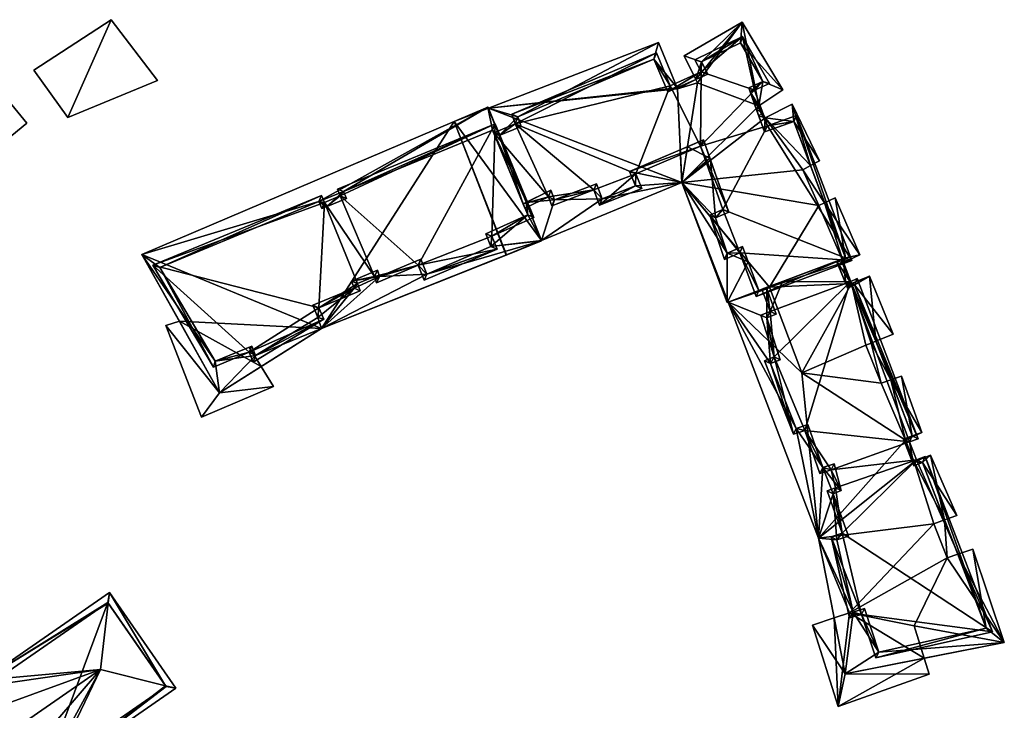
# Model space of a CAD drawing. Header units: inches. Extents: x 2523744 to 2528136, y 1148995 to 1152010.
# Tile 231 of 350: x 2527370 to 2527474, y 1151211 to 1151284. Entities that reach past the tile are written whole.
import ezdxf

# ---------------------------------------------------------------- set-up
doc = ezdxf.new("R2010")
doc.units = ezdxf.units.IN
doc.header["$MEASUREMENT"] = 0
doc.layers.add('Gebaeude Einzelhaus', color=10, linetype='Continuous')

msp = doc.modelspace()

# ---------------------------------------------------------------- meshes
at = {"layer": 'Gebaeude Einzelhaus'}
mesh = msp.add_polyface(dxfattribs=at)
corners = [(2527379.708, 1151284.036, 383.29), (2527375.099, 1151273.644, 383.199), (2527384.615, 1151277.566, 383.171), (2527371.484, 1151278.659, 383.29), (2527379.708, 1151284.036, 377.299), (2527384.615, 1151277.566, 377.299), (2527371.484, 1151278.659, 377.299), (2527375.099, 1151273.644, 377.299)]
mesh.append_faces([[corners[k] for k in face] for face in [(3, 1, 0), (0, 1, 2)]], dxfattribs={"color": 13})
mesh.append_faces([[corners[k] for k in face] for face in [(4, 7, 6), (5, 7, 4), (2, 7, 5), (1, 7, 2), (6, 7, 1), (3, 6, 1), (4, 6, 0), (0, 6, 3), (5, 4, 2), (2, 4, 0)]], dxfattribs={"color": 41})
mesh = msp.add_polyface(dxfattribs=at)
corners = [(2527440.255, 1151266.739, 373.789), (2527449.12, 1151273.62, 373.789), (2527453.09, 1151268.098, 373.789), (2527448.448, 1151274.876, 373.789), (2527446.678, 1151283.773, 373.789), (2527450.965, 1151276.576, 373.789), (2527441.747, 1151277.689, 373.789), (2527440.508, 1151280.185, 373.789), (2527441.925, 1151277.331, 373.789), (2527439.798, 1151276.694, 373.789), (2527419.73, 1151274.632, 373.789), (2527439.754, 1151276.802, 373.789), (2527437.778, 1151281.601, 373.789), (2527437.778, 1151281.601, 388.046), (2527419.73, 1151274.632, 388.046), (2527439.754, 1151276.802, 388.046), (2527440.508, 1151280.185, 388.001), (2527441.747, 1151277.689, 388.001), (2527446.678, 1151283.773, 388.001), (2527450.965, 1151276.576, 388.001), (2527448.823, 1151274.175, 388.001), (2527448.448, 1151274.876, 388.001), (2527437.296, 1151279.843, 388.046), (2527438.759, 1151276.36, 388.046), (2527422.858, 1151273.709, 388.046), (2527440.255, 1151266.739, 388.046), (2527440.855, 1151270.543, 388.03), (2527440.095, 1151270.218, 388.046), (2527447.513, 1151276.376, 388.001), (2527448.855, 1151277.486, 388.001), (2527447.356, 1151276.811, 388.001), (2527442.34, 1151279.551, 388.001), (2527443.021, 1151278.255, 388.001), (2527446.484, 1151281.593, 388.001), (2527448.198, 1151274.461, 388.001), (2527448.424, 1151273.829, 388.003), (2527443.228, 1151269.319, 388.03), (2527442.544, 1151271.265, 388.024), (2527449.12, 1151273.62, 388.001)]
mesh.append_faces([[corners[k] for k in face] for face in [(15, 22, 23), (15, 13, 22), (22, 13, 24), (24, 13, 14), (25, 26, 27), (28, 29, 30), (31, 17, 32), (31, 16, 17), (33, 18, 31), (31, 18, 16), (29, 19, 33), (33, 19, 18), (28, 21, 29), (28, 34, 21), (21, 34, 20), (20, 34, 35), (25, 36, 26), (26, 36, 37), (38, 20, 35)]], dxfattribs={"color": 13})
mesh.append_faces([[corners[k] for k in face] for face in [(0, 1, 2), (0, 3, 1), (3, 4, 5), (4, 6, 7), (0, 8, 3), (3, 8, 4), (4, 8, 6), (0, 9, 8), (0, 10, 9), (9, 10, 11), (11, 10, 12), (12, 10, 13), (13, 10, 14), (11, 12, 15), (15, 12, 13), (7, 6, 16), (16, 6, 17), (16, 18, 7), (7, 18, 4), (18, 19, 4), (20, 3, 21), (20, 1, 3)]], dxfattribs={"color": 41})
mesh = msp.add_polyface(dxfattribs=at)
corners = [(2527449.575, 1151255.613, 373.789), (2527457.411, 1151258.243, 373.789), (2527458.261, 1151255.999, 373.789), (2527455.414, 1151264.591, 373.789), (2527459.149, 1151259.073, 373.789), (2527456.528, 1151265.121, 373.789), (2527454.79, 1151264.293, 373.789), (2527440.255, 1151266.739, 373.789), (2527453.09, 1151268.098, 373.789), (2527453.912, 1151268.535, 373.789), (2527451.958, 1151275.054, 373.789), (2527454.863, 1151269.041, 373.789), (2527449.12, 1151273.62, 373.789), (2527446.678, 1151283.773, 373.789), (2527450.965, 1151276.576, 388.001), (2527450.965, 1151276.576, 373.789), (2527448.448, 1151274.876, 388.001), (2527448.448, 1151274.876, 373.789), (2527448.823, 1151274.175, 388.001), (2527449.12, 1151273.62, 388.001), (2527451.958, 1151275.054, 388.001), (2527454.863, 1151269.041, 388.001), (2527453.912, 1151268.535, 388.001), (2527455.414, 1151264.591, 388.001), (2527456.528, 1151265.121, 388.001), (2527459.149, 1151259.073, 388.001), (2527457.411, 1151258.243, 388.001), (2527458.261, 1151255.999, 388.001), (2527448.855, 1151277.486, 388.001), (2527452.133, 1151273.206, 388.001), (2527449.971, 1151272.437, 388.001), (2527457.641, 1151258.745, 388.001), (2527457.256, 1151258.6, 388.001), (2527449.041, 1151272.106, 388.005), (2527448.424, 1151273.829, 388.003), (2527457.672, 1151255.973, 388.004), (2527456.666, 1151258.377, 388.004)]
mesh.append_faces([[corners[k] for k in face] for face in [(28, 16, 14), (20, 29, 21), (21, 29, 22), (20, 19, 29), (29, 19, 30), (26, 31, 32), (31, 24, 23), (26, 25, 31), (31, 25, 24), (19, 33, 30), (19, 34, 33), (27, 26, 35), (35, 26, 36), (36, 26, 32)]], dxfattribs={"color": 13})
mesh.append_faces([[corners[k] for k in face] for face in [(0, 1, 2), (1, 3, 4), (4, 3, 5), (0, 6, 1), (1, 6, 3), (7, 8, 6), (9, 10, 11), (8, 12, 9), (9, 12, 10), (13, 14, 15), (14, 16, 15), (15, 16, 17), (18, 19, 12), (19, 20, 12), (12, 20, 10), (20, 21, 10), (10, 21, 11), (11, 21, 9), (9, 21, 22), (23, 24, 3), (3, 24, 5), (24, 25, 5), (5, 25, 4), (25, 26, 4), (4, 26, 1), (26, 27, 1), (1, 27, 2)]], dxfattribs={"color": 41})
mesh = msp.add_polyface(dxfattribs=at)
corners = [(2527446.429, 1151259.27, 390.711), (2527444.615, 1151263.864, 390.711), (2527443.223, 1151263.279, 390.711), (2527458.288, 1151258.454, 390.711), (2527449.344, 1151272.745, 390.711), (2527442.249, 1151270.595, 390.711), (2527444.774, 1151258.56, 390.711), (2527448.148, 1151254.629, 390.711), (2527452.426, 1151273.841, 390.711), (2527447.983, 1151276.545, 390.711), (2527446.683, 1151282.248, 390.711), (2527449.565, 1151277.256, 390.711), (2527442.33, 1151278.495, 390.711), (2527441.659, 1151279.773, 390.711), (2527439.023, 1151277.024, 390.711), (2527422.578, 1151272.983, 390.711), (2527437.563, 1151280.499, 390.711), (2527435.369, 1151267.654, 390.711), (2527422.234, 1151273.988, 390.711), (2527426.094, 1151265.228, 390.711), (2527420.299, 1151272.023, 390.711), (2527430.91, 1151265.956, 390.711), (2527423.606, 1151264.007, 390.711), (2527426.453, 1151264.259, 390.711), (2527431.531, 1151264.349, 390.711), (2527436.014, 1151266.098, 390.711), (2527437.296, 1151279.843, 390.711), (2527422.858, 1151273.709, 390.711), (2527438.759, 1151276.36, 390.711), (2527442.34, 1151279.551, 390.711), (2527443.021, 1151278.255, 390.711), (2527448.855, 1151277.486, 390.711), (2527446.484, 1151281.593, 390.711), (2527447.513, 1151276.376, 390.711), (2527447.356, 1151276.811, 390.711), (2527452.133, 1151273.206, 390.711), (2527449.041, 1151272.106, 390.711), (2527457.641, 1151258.745, 390.711), (2527448.441, 1151255.274, 390.711), (2527445.079, 1151259.235, 390.711), (2527446.715, 1151259.936, 390.711), (2527443.841, 1151262.996, 390.711), (2527445.243, 1151263.585, 390.711), (2527434.718, 1151267.919, 390.711), (2527442.544, 1151271.265, 390.711), (2527435.356, 1151266.378, 390.711), (2527431.816, 1151264.998, 390.711), (2527426.746, 1151264.906, 390.711), (2527431.198, 1151266.6, 390.711), (2527423.429, 1151264.478, 390.711), (2527426.37, 1151265.92, 390.711), (2527420.86, 1151271.716, 390.711), (2527423.201, 1151272.703, 390.711), (2527447.356, 1151276.811, 388.001), (2527447.513, 1151276.376, 388.001), (2527448.855, 1151277.486, 388.001), (2527446.484, 1151281.593, 388.001), (2527442.34, 1151279.551, 388.001), (2527443.021, 1151278.255, 388.001), (2527441.747, 1151277.689, 388.001), (2527439.754, 1151276.802, 373.789), (2527441.747, 1151277.689, 373.789), (2527439.754, 1151276.802, 388.046), (2527438.759, 1151276.36, 388.046), (2527437.296, 1151279.843, 388.046), (2527422.858, 1151273.709, 388.046), (2527423.201, 1151272.703, 388.046), (2527420.893, 1151271.73, 389.273), (2527420.893, 1151271.73, 388.046), (2527420.86, 1151271.716, 389.273), (2527423.429, 1151264.478, 389.273), (2527423.741, 1151264.631, 389.273), (2527426.37, 1151265.92, 388.046), (2527423.741, 1151264.631, 388.046), (2527426.746, 1151264.906, 388.046), (2527431.198, 1151266.6, 388.046), (2527431.816, 1151264.998, 388.046), (2527435.356, 1151266.378, 388.046), (2527434.718, 1151267.919, 388.046), (2527440.095, 1151270.218, 388.046), (2527440.855, 1151270.543, 388.03), (2527442.544, 1151271.265, 388.024), (2527443.228, 1151269.319, 388.03), (2527443.303, 1151269.105, 388.031), (2527445.243, 1151263.585, 388.038), (2527443.841, 1151262.996, 388.044), (2527444.133, 1151262.11, 388.046), (2527445.079, 1151259.235, 388.046), (2527446.155, 1151259.696, 388.046), (2527446.715, 1151259.936, 388.043), (2527447.318, 1151258.307, 388.046), (2527448.441, 1151255.274, 388.046), (2527449.518, 1151255.681, 388.046), (2527450.956, 1151256.223, 389.723), (2527449.624, 1151255.72, 388.046), (2527450.956, 1151256.223, 388.038), (2527456.666, 1151258.377, 389.723), (2527457.256, 1151258.6, 388.001), (2527456.666, 1151258.377, 388.004), (2527457.641, 1151258.745, 388.001), (2527455.414, 1151264.591, 388.001), (2527453.912, 1151268.535, 373.789), (2527455.414, 1151264.591, 373.789), (2527453.912, 1151268.535, 388.001), (2527452.133, 1151273.206, 388.001), (2527449.971, 1151272.437, 388.001), (2527449.041, 1151272.106, 388.005), (2527448.424, 1151273.829, 388.003), (2527448.198, 1151274.461, 388.001), (2527454.79, 1151264.293, 373.789), (2527453.09, 1151268.098, 373.789), (2527441.925, 1151277.331, 373.789), (2527439.798, 1151276.694, 373.789)]
mesh.append_faces([[corners[k] for k in face] for face in [(51, 15, 52), (52, 15, 27), (20, 51, 49), (51, 20, 15), (49, 22, 20), (47, 19, 50), (50, 19, 49), (49, 19, 22), (47, 23, 19), (46, 21, 48), (48, 21, 47), (47, 21, 23), (45, 24, 46), (46, 24, 21), (45, 25, 24), (43, 17, 45), (45, 17, 25), (42, 5, 44), (44, 5, 43), (43, 5, 17), (41, 1, 42), (42, 1, 5), (39, 2, 41), (41, 2, 1), (39, 6, 2), (38, 0, 40), (40, 0, 39), (39, 0, 6), (37, 7, 38), (38, 7, 0), (37, 3, 7), (35, 8, 37), (37, 8, 3), (33, 4, 36), (36, 4, 35), (35, 4, 8), (31, 9, 34), (34, 9, 33), (33, 9, 4), (31, 11, 9), (29, 10, 32), (32, 10, 31), (31, 10, 11), (29, 13, 10), (28, 12, 30), (30, 12, 29), (29, 12, 13), (26, 14, 28), (28, 14, 12), (26, 16, 14), (27, 18, 26), (18, 27, 15), (26, 18, 16), (17, 24, 25), (17, 21, 24), (21, 19, 23), (19, 20, 22), (17, 15, 21), (21, 15, 19), (19, 15, 20), (15, 16, 18), (5, 14, 17), (17, 14, 15), (15, 14, 16), (5, 12, 14), (12, 10, 13), (5, 9, 12), (12, 9, 10), (10, 9, 11), (5, 4, 9), (4, 3, 8), (3, 0, 7), (0, 2, 6), (5, 1, 4), (4, 1, 3), (3, 1, 0), (0, 1, 2)]], dxfattribs={"color": 13})
mesh.append_faces([[corners[k] for k in face] for face in [(61, 112, 60), (61, 111, 112), (102, 110, 101), (102, 109, 110), (33, 108, 54), (33, 36, 108), (108, 36, 107), (107, 36, 106), (36, 105, 106), (36, 35, 105), (105, 35, 104), (35, 103, 104), (35, 100, 103), (103, 100, 101), (101, 100, 102), (35, 37, 100), (100, 37, 99), (37, 96, 99), (99, 96, 97), (97, 96, 98), (37, 93, 96), (93, 94, 95), (93, 92, 94), (37, 38, 93), (93, 38, 92), (92, 38, 91), (38, 90, 91), (38, 40, 90), (90, 40, 89), (40, 88, 89), (40, 39, 88), (88, 39, 87), (39, 86, 87), (39, 41, 86), (86, 41, 85), (84, 85, 42), (42, 85, 41), (42, 83, 84), (42, 44, 83), (83, 44, 82), (82, 44, 81), (44, 80, 81), (44, 79, 80), (44, 43, 79), (79, 43, 78), (77, 78, 45), (45, 78, 43), (76, 77, 46), (46, 77, 45), (75, 76, 48), (48, 76, 46), (48, 47, 75), (75, 47, 74), (72, 74, 50), (50, 74, 47), (71, 49, 70), (71, 50, 49), (73, 72, 71), (71, 72, 50), (69, 70, 51), (51, 70, 49), (51, 67, 69), (67, 66, 68), (51, 52, 67), (67, 52, 66), (65, 66, 27), (27, 66, 52), (27, 26, 65), (65, 26, 64), (26, 28, 64), (64, 28, 63), (28, 62, 63), (28, 59, 62), (62, 59, 60), (60, 59, 61), (28, 30, 59), (59, 30, 58), (30, 29, 58), (58, 29, 57), (29, 32, 57), (57, 32, 56), (32, 31, 56), (56, 31, 55), (53, 55, 34), (34, 55, 31), (54, 53, 33), (33, 53, 34)]], dxfattribs={"color": 41})
mesh = msp.add_polyface(dxfattribs=at)
corners = [(2527366.436, 1151278.299, 382.979), (2527359.011, 1151272.241, 382.979), (2527363.314, 1151266.968, 383.097), (2527370.739, 1151273.025, 383.097), (2527370.739, 1151273.025, 377.939), (2527366.436, 1151278.299, 377.939), (2527359.011, 1151272.241, 377.939), (2527363.314, 1151266.968, 377.939)]
mesh.append_faces([[corners[k] for k in face] for face in [(0, 2, 3), (0, 1, 2)]], dxfattribs={"color": 13})
mesh.append_faces([[corners[k] for k in face] for face in [(6, 5, 7), (7, 5, 4), (3, 2, 4), (4, 2, 7), (2, 1, 7), (7, 1, 6), (1, 0, 6), (6, 0, 5), (0, 4, 5), (0, 3, 4)]], dxfattribs={"color": 41})
mesh = msp.add_polyface(dxfattribs=at)
corners = [(2527389.275, 1151241.795, 373.789), (2527391.211, 1151244.386, 373.789), (2527396.936, 1151245.079, 373.789), (2527395.62, 1151247.18, 373.789), (2527385.508, 1151251.534, 373.789), (2527386.937, 1151252.003, 373.789), (2527386.937, 1151252.002, 386.171), (2527385.508, 1151251.534, 386.171), (2527394.326, 1151249.246, 376.095), (2527396.936, 1151245.079, 386.171), (2527395.62, 1151247.18, 386.171), (2527389.275, 1151241.795, 386.171), (2527402.036, 1151251.245, 373.789), (2527382.955, 1151259.101, 373.789), (2527416.103, 1151273.231, 373.789), (2527391.211, 1151244.386, 389.273), (2527391.211, 1151244.386, 386.171), (2527402.036, 1151251.245, 389.273), (2527382.955, 1151259.101, 389.273), (2527401.645, 1151252.414, 389.273), (2527405.471, 1151255.516, 389.273), (2527401.084, 1151253.699, 389.273), (2527404.368, 1151265.768, 389.273), (2527401.743, 1151264.718, 389.273), (2527402.508, 1151264.149, 389.273), (2527402.055, 1151263.963, 389.273), (2527394.611, 1151249.365, 389.273), (2527390.75, 1151247.756, 389.273), (2527395.005, 1151248.379, 389.273), (2527384.854, 1151257.726, 389.273), (2527419.68, 1151274.756, 389.273)]
mesh.append_faces([[corners[k] for k in face] for face in [(7, 16, 6), (16, 9, 10), (7, 11, 16), (16, 11, 9), (19, 20, 21), (22, 23, 24), (24, 23, 25), (26, 27, 28), (28, 17, 19), (15, 28, 27), (28, 15, 17), (23, 18, 29), (29, 18, 27), (27, 18, 15), (23, 30, 18)]], dxfattribs={"color": 13})
mesh.append_faces([[corners[k] for k in face] for face in [(0, 1, 2), (2, 1, 3), (0, 4, 1), (1, 4, 5), (4, 6, 5), (4, 7, 6), (2, 8, 9), (9, 8, 10), (2, 3, 8), (9, 11, 2), (2, 11, 0), (11, 7, 0), (0, 7, 4), (12, 13, 14), (3, 5, 12), (12, 5, 13), (3, 1, 5), (12, 10, 3), (10, 15, 16), (12, 17, 10), (10, 17, 15), (15, 6, 16), (6, 13, 5), (15, 18, 6), (6, 18, 13), (14, 13, 18)]], dxfattribs={"color": 41})
mesh = msp.add_polyface(dxfattribs=at)
corners = [(2527419.73, 1151274.632, 373.789), (2527416.103, 1151273.231, 373.789), (2527419.68, 1151274.756, 373.789), (2527421.639, 1151259.038, 373.789), (2527425.365, 1151260.58, 373.789), (2527425.386, 1151260.528, 373.789), (2527402.036, 1151251.245, 373.789), (2527421.614, 1151259.028, 373.789), (2527419.73, 1151274.632, 388.046), (2527420.893, 1151271.73, 389.273), (2527420.893, 1151271.73, 388.046), (2527419.68, 1151274.756, 389.273), (2527425.386, 1151260.528, 389.273), (2527421.639, 1151259.038, 376.274), (2527421.614, 1151259.028, 388.046), (2527402.036, 1151251.245, 389.273), (2527382.955, 1151259.101, 389.273), (2527405.471, 1151255.516, 389.273), (2527408.159, 1151256.744, 389.273), (2527405.189, 1151256.275, 389.273), (2527407.948, 1151257.425, 389.273), (2527413.19, 1151257.016, 389.273), (2527412.553, 1151258.611, 389.273), (2527420.005, 1151259.938, 389.273), (2527423.901, 1151263.293, 389.273), (2527419.478, 1151261.299, 389.273), (2527404.368, 1151265.768, 389.273), (2527402.508, 1151264.149, 389.273), (2527404.668, 1151265.043, 389.273), (2527425.365, 1151260.58, 389.273), (2527401.645, 1151252.414, 389.273), (2527420.179, 1151272.314, 389.273), (2527401.743, 1151264.718, 389.273), (2527420.86, 1151271.716, 389.273), (2527423.429, 1151264.478, 389.273), (2527423.741, 1151264.631, 389.273), (2527422.858, 1151273.709, 388.046), (2527423.201, 1151272.703, 388.046)]
mesh.append_faces([[corners[k] for k in face] for face in [(17, 18, 19), (19, 18, 20), (18, 21, 22), (23, 24, 25), (26, 27, 28), (23, 29, 24), (21, 12, 23), (23, 12, 29), (30, 15, 17), (17, 15, 18), (18, 15, 21), (21, 15, 12), (31, 11, 26), (26, 11, 32), (31, 9, 11), (31, 33, 9), (24, 34, 31), (34, 24, 35), (31, 34, 33), (36, 10, 37), (36, 8, 10)]], dxfattribs={"color": 13})
mesh.append_faces([[corners[k] for k in face] for face in [(0, 1, 2), (3, 4, 5), (6, 1, 7), (2, 8, 0), (8, 9, 10), (2, 11, 8), (8, 11, 9), (12, 13, 5), (5, 13, 3), (12, 14, 13), (14, 6, 7), (12, 15, 14), (14, 15, 6), (1, 11, 2), (1, 16, 11), (7, 1, 3), (3, 1, 4), (4, 1, 0), (7, 13, 14), (7, 3, 13)]], dxfattribs={"color": 41})
mesh = msp.add_polyface(dxfattribs=at)
corners = [(2527445.191, 1151254.038, 373.789), (2527454.781, 1151228.958, 373.789), (2527445.191, 1151254.038, 387.115), (2527425.386, 1151260.528, 373.789), (2527425.365, 1151260.58, 388.046), (2527425.386, 1151260.528, 389.273), (2527425.365, 1151260.58, 389.273), (2527425.365, 1151260.58, 373.789), (2527423.741, 1151264.631, 388.046), (2527423.741, 1151264.631, 389.273), (2527440.255, 1151266.739, 373.789), (2527445.071, 1151253.995, 373.789), (2527449.575, 1151255.613, 373.789), (2527454.79, 1151264.293, 373.789), (2527419.73, 1151274.632, 373.789), (2527449.575, 1151255.613, 388.046), (2527449.575, 1151255.613, 387.111), (2527445.071, 1151253.995, 388.046), (2527440.255, 1151266.739, 388.046), (2527449.283, 1151255.435, 387.111), (2527449.273, 1151252.353, 387.112), (2527449.688, 1151247.51, 387.113), (2527423.901, 1151263.293, 389.273), (2527431.816, 1151264.998, 388.046), (2527435.356, 1151266.378, 388.046), (2527434.718, 1151267.919, 388.046), (2527440.095, 1151270.218, 388.046), (2527431.198, 1151266.6, 388.046), (2527426.746, 1151264.906, 388.046), (2527426.37, 1151265.92, 388.046), (2527443.303, 1151269.105, 388.031), (2527443.841, 1151262.996, 388.044), (2527445.243, 1151263.585, 388.038), (2527444.133, 1151262.11, 388.046), (2527443.228, 1151269.319, 388.03), (2527447.318, 1151258.307, 388.046), (2527446.715, 1151259.936, 388.043), (2527446.155, 1151259.696, 388.046), (2527445.079, 1151259.235, 388.046), (2527448.441, 1151255.274, 388.046)]
mesh.append_faces([[corners[k] for k in face] for face in [(2, 19, 16), (2, 20, 19), (2, 21, 20), (22, 6, 9), (23, 18, 24), (24, 18, 25), (25, 18, 26), (23, 4, 18), (27, 28, 23), (23, 28, 4), (4, 28, 8), (8, 28, 29), (30, 31, 32), (30, 18, 31), (31, 18, 33), (30, 34, 18), (35, 36, 37), (17, 38, 18), (18, 38, 33), (17, 35, 38), (38, 35, 37), (15, 39, 17), (17, 39, 35)]], dxfattribs={"color": 13})
mesh.append_faces([[corners[k] for k in face] for face in [(0, 1, 2), (3, 4, 5), (5, 4, 6), (3, 7, 4), (4, 8, 6), (6, 8, 9), (10, 0, 11), (10, 12, 0), (10, 13, 12), (7, 14, 10), (15, 2, 16), (2, 11, 0), (15, 17, 2), (2, 17, 11), (17, 18, 11), (11, 18, 10), (10, 18, 7), (7, 18, 4)]], dxfattribs={"color": 41})
mesh = msp.add_polyface(dxfattribs=at)
corners = [(2527394.335, 1151248.709, 391.46), (2527384.13, 1151257.968, 391.46), (2527390.541, 1151247.128, 391.46), (2527401.746, 1151253.431, 391.46), (2527402.278, 1151252.214, 391.46), (2527394.76, 1151247.644, 391.46), (2527405.825, 1151255.999, 391.46), (2527406.108, 1151255.239, 391.46), (2527402.325, 1151264.615, 391.49), (2527412.278, 1151257.951, 391.46), (2527407.633, 1151256.753, 391.46), (2527407.845, 1151256.068, 391.46), (2527404.014, 1151265.314, 391.49), (2527420.45, 1151272.968, 391.475), (2527420.115, 1151261.038, 391.46), (2527424.548, 1151263.035, 391.46), (2527420.646, 1151259.668, 391.46), (2527412.915, 1151256.354, 391.46), (2527403.714, 1151266.039, 391.49), (2527402.011, 1151265.37, 391.49), (2527405.189, 1151256.275, 391.462), (2527407.948, 1151257.425, 391.462), (2527405.471, 1151255.516, 391.46), (2527408.159, 1151256.744, 391.46), (2527413.19, 1151257.016, 391.46), (2527420.005, 1151259.938, 391.46), (2527419.478, 1151261.299, 391.461), (2527412.553, 1151258.611, 391.461), (2527423.901, 1151263.293, 391.461), (2527420.179, 1151272.314, 391.474), (2527404.368, 1151265.768, 391.49), (2527402.508, 1151264.149, 391.488), (2527404.668, 1151265.043, 391.488), (2527402.055, 1151263.963, 391.488), (2527401.743, 1151264.718, 391.489), (2527384.854, 1151257.726, 391.46), (2527390.75, 1151247.756, 391.46), (2527394.611, 1151249.365, 391.46), (2527395.005, 1151248.379, 391.46), (2527401.645, 1151252.414, 391.46), (2527401.084, 1151253.699, 391.46), (2527404.368, 1151265.768, 389.273), (2527420.179, 1151272.314, 389.273), (2527404.668, 1151265.043, 389.273), (2527402.508, 1151264.149, 389.273), (2527402.055, 1151263.963, 389.273), (2527401.743, 1151264.718, 389.273), (2527384.854, 1151257.726, 389.273), (2527390.75, 1151247.756, 389.273), (2527394.611, 1151249.365, 389.273), (2527395.005, 1151248.379, 389.273), (2527401.645, 1151252.414, 389.273), (2527401.084, 1151253.699, 389.273), (2527405.471, 1151255.516, 389.273), (2527405.189, 1151256.275, 389.273), (2527407.948, 1151257.425, 389.273), (2527408.159, 1151256.744, 389.273), (2527412.553, 1151258.611, 389.273), (2527413.19, 1151257.016, 389.273), (2527420.005, 1151259.938, 389.273), (2527419.478, 1151261.299, 389.273), (2527423.901, 1151263.293, 389.273)]
mesh.append_faces([[corners[k] for k in face] for face in [(35, 2, 1), (3, 22, 7), (7, 22, 6), (3, 40, 22), (4, 39, 3), (3, 39, 40), (0, 38, 5), (5, 38, 4), (4, 38, 39), (0, 37, 38), (35, 36, 2), (2, 36, 0), (0, 36, 37), (19, 35, 1), (34, 8, 33), (35, 19, 34), (34, 19, 8), (12, 30, 32), (8, 31, 33), (8, 12, 31), (31, 12, 32), (29, 30, 13), (13, 30, 18), (18, 30, 12), (15, 29, 13), (15, 28, 29), (15, 14, 28), (28, 14, 26), (27, 9, 23), (27, 24, 9), (16, 25, 14), (14, 25, 26), (9, 24, 17), (17, 24, 16), (16, 24, 25), (10, 21, 23), (10, 23, 11), (11, 23, 9), (20, 6, 22), (6, 20, 10), (10, 20, 21), (19, 1, 8), (12, 13, 18), (14, 9, 16), (16, 9, 17), (14, 13, 9), (14, 15, 13), (12, 9, 13), (12, 10, 9), (12, 8, 10), (10, 8, 6), (6, 8, 3), (9, 10, 11), (1, 3, 8), (6, 3, 7), (3, 0, 4), (4, 0, 5), (3, 1, 0), (0, 1, 2)]], dxfattribs={"color": 13})
mesh.append_faces([[corners[k] for k in face] for face in [(61, 42, 28), (28, 42, 29), (28, 26, 61), (61, 26, 60), (59, 60, 25), (25, 60, 26), (58, 59, 24), (24, 59, 25), (57, 24, 27), (57, 58, 24), (56, 57, 23), (23, 57, 27), (55, 23, 21), (55, 56, 23), (21, 20, 55), (55, 20, 54), (20, 22, 54), (54, 22, 53), (22, 40, 53), (53, 40, 52), (51, 52, 39), (39, 52, 40), (39, 38, 51), (51, 38, 50), (49, 50, 37), (37, 50, 38), (37, 36, 49), (49, 36, 48), (36, 35, 48), (48, 35, 47), (35, 46, 47), (35, 34, 46), (45, 46, 33), (33, 46, 34), (44, 45, 31), (31, 45, 33), (43, 44, 32), (32, 44, 31), (41, 32, 30), (41, 43, 32), (30, 29, 41), (41, 29, 42)]], dxfattribs={"color": 41})
mesh = msp.add_polyface(dxfattribs=at)
corners = [(2527450.069, 1151248.203, 389.723), (2527449.645, 1151253.029, 389.723), (2527448.653, 1151252.653, 389.723), (2527458.12, 1151256.189, 389.723), (2527450.956, 1151256.223, 389.723), (2527448.764, 1151255.396, 389.723), (2527452.123, 1151239.99, 389.723), (2527449.04, 1151247.789, 389.723), (2527453.328, 1151240.403, 389.723), (2527456.093, 1151236.214, 389.723), (2527454.921, 1151235.839, 389.723), (2527464.425, 1151239.185, 389.723), (2527465.169, 1151237.283, 389.723), (2527456.588, 1151234.313, 389.723), (2527457.295, 1151229.486, 389.723), (2527455.701, 1151233.975, 389.723), (2527459.313, 1151220.855, 389.723), (2527456.125, 1151229.11, 389.723), (2527473.246, 1151219.019, 389.723), (2527458.073, 1151220.48, 389.723), (2527460.836, 1151216.254, 389.723), (2527466.09, 1151237.621, 389.723), (2527465.346, 1151239.524, 389.723), (2527458.865, 1151256.528, 389.723), (2527456.666, 1151258.377, 389.723), (2527457.133, 1151258.554, 389.723), (2527450.288, 1151252.738, 389.723), (2527449.273, 1151252.353, 389.723), (2527449.283, 1151255.435, 389.723), (2527450.686, 1151247.911, 389.723), (2527449.688, 1151247.51, 389.723), (2527452.413, 1151240.618, 389.723), (2527453.636, 1151241.036, 389.723), (2527455.234, 1151236.464, 389.723), (2527456.444, 1151236.851, 389.723), (2527457.184, 1151234.005, 389.723), (2527456.336, 1151233.681, 389.723), (2527457.939, 1151229.168, 389.723), (2527456.714, 1151228.774, 389.723), (2527458.443, 1151221.114, 389.723), (2527459.634, 1151221.475, 389.723), (2527461.169, 1151216.84, 389.723), (2527472.571, 1151219.381, 389.723), (2527465.8, 1151236.983, 389.723), (2527464.881, 1151236.644, 389.723), (2527463.774, 1151239.479, 389.723), (2527464.699, 1151239.819, 389.723), (2527458.588, 1151255.853, 389.723), (2527457.858, 1151255.52, 389.723), (2527457.693, 1151255.923, 389.723), (2527457.672, 1151255.973, 388.004), (2527457.693, 1151255.923, 388.004), (2527456.666, 1151258.377, 388.004), (2527449.67, 1151255.617, 388.046), (2527450.956, 1151256.223, 388.038), (2527449.588, 1151255.579, 388.046), (2527449.283, 1151255.435, 387.111), (2527449.588, 1151255.579, 387.111), (2527450.288, 1151252.738, 387.111), (2527449.273, 1151252.353, 387.112), (2527450.686, 1151247.911, 387.113), (2527449.688, 1151247.51, 387.113), (2527452.413, 1151240.618, 387.113), (2527453.636, 1151241.036, 387.112), (2527455.234, 1151236.464, 387.112), (2527456.444, 1151236.851, 387.111), (2527457.184, 1151234.005, 387.112), (2527456.336, 1151233.681, 387.112), (2527457.939, 1151229.168, 387.112), (2527456.714, 1151228.774, 387.114), (2527458.443, 1151221.114, 387.109), (2527459.634, 1151221.475, 387.109), (2527461.169, 1151216.84, 387.106), (2527472.571, 1151219.381, 387.105), (2527468.142, 1151230.894, 387.105), (2527465.8, 1151236.983, 387.106), (2527469.545, 1151227.248, 387.105), (2527469.545, 1151227.248, 373.789), (2527468.142, 1151230.894, 373.789), (2527464.881, 1151236.644, 387.106), (2527463.774, 1151239.479, 387.105), (2527464.699, 1151239.819, 387.105), (2527460.861, 1151249.89, 388.001), (2527458.588, 1151255.853, 388.001), (2527462.428, 1151245.779, 387.105), (2527460.861, 1151249.89, 373.789), (2527462.428, 1151245.779, 373.789), (2527458.346, 1151255.743, 388.001), (2527458.042, 1151255.604, 388.002), (2527457.858, 1151255.52, 388.003), (2527468.426, 1151226.863, 373.789), (2527467.01, 1151230.476, 373.789), (2527460.351, 1151249.685, 373.789), (2527461.414, 1151245.426, 373.789), (2527459.794, 1151249.445, 373.789)]
mesh.append_faces([[corners[k] for k in face] for face in [(28, 5, 4), (28, 1, 5), (3, 24, 25), (3, 49, 24), (3, 48, 49), (22, 47, 23), (23, 47, 3), (3, 47, 48), (11, 46, 22), (22, 46, 47), (11, 45, 46), (12, 44, 11), (11, 44, 45), (21, 43, 12), (12, 43, 44), (20, 42, 18), (18, 42, 21), (21, 42, 43), (16, 41, 20), (20, 41, 42), (16, 40, 41), (17, 39, 19), (19, 39, 16), (16, 39, 40), (14, 38, 17), (17, 38, 39), (14, 37, 38), (13, 36, 15), (15, 36, 14), (14, 36, 37), (9, 35, 13), (13, 35, 36), (9, 34, 35), (8, 33, 10), (10, 33, 9), (9, 33, 34), (8, 32, 33), (6, 31, 8), (8, 31, 32), (0, 30, 7), (7, 30, 6), (6, 30, 31), (0, 29, 30), (1, 27, 2), (2, 27, 0), (0, 27, 29), (28, 26, 1), (1, 26, 27), (4, 3, 24), (24, 3, 25), (3, 22, 23), (3, 11, 22), (12, 18, 21), (18, 16, 20), (16, 17, 19), (12, 14, 18), (18, 14, 16), (16, 14, 17), (12, 13, 14), (14, 13, 15), (11, 9, 12), (12, 9, 13), (3, 8, 11), (11, 8, 9), (9, 8, 10), (3, 0, 8), (8, 0, 6), (6, 0, 7), (5, 1, 4), (4, 1, 3), (3, 1, 0), (0, 1, 2)]], dxfattribs={"color": 13})
mesh.append_faces([[corners[k] for k in face] for face in [(86, 92, 85), (86, 93, 92), (92, 93, 94), (77, 90, 78), (78, 90, 91), (89, 51, 48), (48, 51, 49), (48, 88, 89), (48, 87, 88), (48, 47, 87), (87, 47, 83), (85, 84, 86), (84, 46, 81), (85, 82, 84), (84, 82, 46), (46, 82, 47), (47, 82, 83), (46, 45, 81), (81, 45, 80), (45, 79, 80), (45, 44, 79), (44, 43, 79), (79, 43, 75), (76, 42, 73), (76, 43, 42), (78, 74, 77), (77, 74, 76), (76, 74, 43), (43, 74, 75), (42, 72, 73), (42, 41, 72), (71, 41, 40), (71, 72, 41), (70, 71, 39), (39, 71, 40), (39, 69, 70), (39, 38, 69), (68, 69, 37), (37, 69, 38), (37, 36, 68), (68, 36, 67), (36, 35, 67), (67, 35, 66), (35, 34, 66), (66, 34, 65), (64, 34, 33), (64, 65, 34), (63, 64, 32), (32, 64, 33), (62, 32, 31), (62, 63, 32), (61, 62, 30), (30, 62, 31), (60, 61, 29), (29, 61, 30), (29, 27, 60), (60, 27, 59), (58, 59, 26), (26, 59, 27), (56, 58, 28), (28, 58, 26), (28, 55, 56), (56, 55, 57), (28, 53, 55), (28, 4, 53), (53, 4, 54), (24, 50, 52), (24, 49, 50), (50, 49, 51)]], dxfattribs={"color": 41})
mesh = msp.add_polyface(dxfattribs=at)
corners = [(2527465.736, 1151240.168, 373.789), (2527462.428, 1151245.779, 373.789), (2527463.576, 1151246.178, 373.789), (2527463.999, 1151239.376, 373.789), (2527461.414, 1151245.426, 373.789), (2527449.575, 1151255.613, 373.789), (2527453.011, 1151246.52, 373.789), (2527445.191, 1151254.038, 373.789), (2527454.781, 1151228.958, 373.789), (2527459.794, 1151249.445, 373.789), (2527462.428, 1151245.779, 387.105), (2527463.576, 1151246.178, 387.105), (2527465.736, 1151240.168, 387.105), (2527460.861, 1151249.89, 373.789), (2527460.176, 1151256.789, 373.789), (2527462.691, 1151250.626, 373.789), (2527458.261, 1151255.999, 373.789), (2527460.351, 1151249.685, 373.789), (2527458.261, 1151255.999, 388.001), (2527460.176, 1151256.789, 388.001), (2527462.691, 1151250.626, 388.001), (2527460.861, 1151249.89, 388.001), (2527449.575, 1151255.613, 387.111), (2527449.588, 1151255.579, 387.111), (2527449.575, 1151255.613, 388.046), (2527449.588, 1151255.579, 388.046), (2527449.283, 1151255.435, 387.111), (2527449.273, 1151252.353, 387.112), (2527450.288, 1151252.738, 387.111), (2527449.688, 1151247.51, 387.113), (2527450.686, 1151247.911, 387.113), (2527445.191, 1151254.038, 387.115), (2527452.413, 1151240.618, 387.113), (2527464.699, 1151239.819, 387.105), (2527458.588, 1151255.853, 388.001), (2527458.346, 1151255.743, 388.001), (2527458.042, 1151255.604, 388.002), (2527449.624, 1151255.72, 388.046), (2527449.518, 1151255.681, 388.046), (2527449.67, 1151255.617, 388.046), (2527450.956, 1151256.223, 388.038), (2527457.693, 1151255.923, 388.004), (2527457.858, 1151255.52, 388.003), (2527457.672, 1151255.973, 388.004), (2527448.441, 1151255.274, 388.046)]
mesh.append_faces([[corners[k] for k in face] for face in [(22, 26, 23), (26, 27, 28), (27, 29, 30), (31, 32, 29), (33, 11, 10), (19, 34, 20), (20, 34, 21), (19, 18, 34), (34, 18, 35), (18, 36, 35), (24, 37, 38), (24, 39, 37), (37, 39, 40), (24, 25, 39), (18, 41, 36), (36, 41, 42), (18, 43, 41), (38, 44, 24)]], dxfattribs={"color": 13})
mesh.append_faces([[corners[k] for k in face] for face in [(0, 1, 2), (3, 4, 1), (5, 6, 7), (7, 6, 8), (3, 6, 4), (4, 6, 9), (10, 11, 1), (1, 11, 2), (11, 12, 2), (13, 14, 15), (5, 16, 6), (6, 16, 9), (9, 16, 17), (17, 16, 13), (13, 16, 14), (18, 19, 16), (16, 19, 14), (19, 20, 14), (14, 20, 15), (15, 20, 13), (13, 20, 21), (22, 23, 24), (24, 23, 25)]], dxfattribs={"color": 41})
mesh = msp.add_polyface(dxfattribs=at)
corners = [(2527454.781, 1151228.958, 373.789), (2527467.01, 1151230.476, 373.789), (2527458.053, 1151221.023, 373.789), (2527468.142, 1151230.894, 373.789), (2527466.658, 1151237.771, 373.789), (2527469.456, 1151231.379, 373.789), (2527464.92, 1151237.056, 373.789), (2527463.999, 1151239.376, 373.789), (2527462.428, 1151245.779, 373.789), (2527465.736, 1151240.168, 373.789), (2527453.011, 1151246.52, 373.789), (2527463.576, 1151246.178, 373.789), (2527465.736, 1151240.168, 387.105), (2527463.999, 1151239.376, 387.105), (2527464.92, 1151237.056, 387.106), (2527466.658, 1151237.771, 387.105), (2527469.456, 1151231.379, 387.105), (2527468.142, 1151230.894, 387.105), (2527469.545, 1151227.248, 387.105), (2527471.158, 1151227.803, 387.105), (2527469.545, 1151227.248, 373.789), (2527471.158, 1151227.803, 373.789), (2527456.445, 1151220.483, 384.014), (2527454.781, 1151228.958, 387.115), (2527445.191, 1151254.038, 387.115), (2527452.413, 1151240.618, 387.113), (2527455.234, 1151236.464, 387.112), (2527453.636, 1151241.036, 387.112), (2527457.184, 1151234.005, 387.112), (2527456.444, 1151236.851, 387.111), (2527456.336, 1151233.681, 387.112), (2527456.714, 1151228.774, 387.114), (2527457.939, 1151229.168, 387.112), (2527458.443, 1151221.114, 387.109), (2527464.699, 1151239.819, 387.105), (2527463.576, 1151246.178, 387.105), (2527463.774, 1151239.479, 387.105), (2527465.8, 1151236.983, 387.106), (2527464.881, 1151236.644, 387.106)]
mesh.append_faces([[corners[k] for k in face] for face in [(23, 25, 24), (23, 26, 25), (25, 26, 27), (26, 28, 29), (23, 30, 26), (26, 30, 28), (23, 31, 30), (30, 31, 32), (23, 33, 31), (34, 12, 35), (36, 13, 34), (34, 13, 12), (37, 14, 38), (38, 14, 36), (36, 14, 13), (37, 15, 14), (17, 16, 37), (37, 16, 15)]], dxfattribs={"color": 13})
mesh.append_faces([[corners[k] for k in face] for face in [(0, 1, 2), (3, 4, 5), (0, 6, 1), (1, 6, 3), (3, 6, 4), (0, 7, 6), (7, 8, 9), (0, 10, 7), (11, 12, 9), (12, 13, 9), (9, 13, 7), (13, 6, 7), (13, 14, 6), (14, 15, 6), (6, 15, 4), (15, 16, 4), (4, 16, 5), (3, 5, 17), (17, 5, 16), (18, 19, 20), (20, 19, 21), (22, 23, 0), (24, 0, 23)]], dxfattribs={"color": 41})
mesh = msp.add_polyface(dxfattribs=at)
corners = [(2527454.781, 1151228.958, 373.789), (2527458.053, 1151221.023, 373.789), (2527456.445, 1151220.483, 373.789), (2527464.921, 1151219.638, 373.789), (2527474.486, 1151217.875, 373.789), (2527465.981, 1151216.202, 373.789), (2527469.545, 1151227.248, 373.789), (2527471.158, 1151227.803, 373.789), (2527468.426, 1151226.863, 373.789), (2527467.01, 1151230.476, 373.789), (2527471.158, 1151227.803, 387.105), (2527474.486, 1151217.875, 387.105), (2527465.981, 1151216.202, 384.014), (2527457.609, 1151214.555, 387.105), (2527457.609, 1151214.555, 384.014), (2527456.445, 1151220.483, 384.014), (2527454.781, 1151228.958, 387.115), (2527465.981, 1151216.203, 373.789), (2527456.838, 1151211.085, 373.789), (2527454.126, 1151219.703, 373.789), (2527466.501, 1151214.519, 373.789), (2527456.838, 1151211.085, 384.014), (2527454.126, 1151219.703, 384.014), (2527465.487, 1151217.802, 379.254), (2527466.501, 1151214.519, 384.014), (2527465.981, 1151216.203, 384.014), (2527472.571, 1151219.381, 387.105), (2527469.545, 1151227.248, 387.105), (2527461.169, 1151216.84, 387.106), (2527459.634, 1151221.475, 387.109), (2527458.443, 1151221.114, 387.109)]
mesh.append_faces([[corners[k] for k in face] for face in [(26, 10, 27), (28, 11, 26), (26, 11, 10), (28, 13, 11), (29, 30, 28), (28, 30, 13), (13, 30, 16), (22, 14, 15), (14, 24, 25), (22, 21, 14), (14, 21, 24)]], dxfattribs={"color": 13})
mesh.append_faces([[corners[k] for k in face] for face in [(0, 1, 2), (3, 4, 5), (4, 6, 7), (1, 8, 3), (3, 8, 4), (4, 8, 6), (1, 9, 8), (10, 11, 7), (7, 11, 4), (11, 12, 4), (4, 12, 5), (11, 13, 12), (12, 13, 14), (13, 15, 14), (15, 0, 2), (13, 16, 15), (17, 1, 3), (17, 18, 1), (1, 18, 2), (2, 18, 19), (17, 20, 18), (21, 22, 18), (18, 22, 19), (19, 15, 2), (19, 22, 15), (20, 23, 24), (24, 23, 25), (20, 17, 23), (24, 21, 20), (20, 21, 18)]], dxfattribs={"color": 41})
mesh = msp.add_polyface(dxfattribs=at)
corners = [(2527366.094, 1151213.871, 386.498), (2527378.569, 1151215.013, 389.52), (2527379.39, 1151222.049, 386.915), (2527366.522, 1151213.254, 386.866), (2527367.992, 1151211.132, 388.131), (2527367.45, 1151207.307, 389.52), (2527379.521, 1151223.175, 386.498), (2527367.413, 1151207.36, 389.488), (2527367.4, 1151207.272, 389.52), (2527385.462, 1151213.286, 386.915), (2527386.566, 1151213.009, 386.498), (2527373.139, 1151203.705, 386.498), (2527372.712, 1151204.321, 386.863), (2527371.23, 1151206.459, 388.131), (2527367.487, 1151207.254, 389.488), (2527379.333, 1151222.131, 386.866), (2527385.523, 1151213.198, 386.863), (2527385.523, 1151213.198, 376.129), (2527379.333, 1151222.131, 376.129), (2527366.522, 1151213.254, 376.129), (2527367.443, 1151207.317, 389.488), (2527367.457, 1151207.296, 389.488), (2527372.712, 1151204.321, 376.129), (2527370.555, 1151202.826, 376.129), (2527364.365, 1151211.76, 376.129)]
mesh.append_faces([[corners[k] for k in face] for face in [(10, 16, 9), (10, 11, 16), (16, 11, 12), (8, 5, 14), (5, 8, 7), (6, 15, 0), (0, 15, 3), (6, 2, 15), (10, 9, 6), (6, 9, 2), (13, 5, 14), (14, 5, 8), (12, 1, 13), (13, 1, 5), (12, 11, 1), (1, 11, 9), (9, 11, 10), (9, 2, 1), (10, 6, 9), (9, 6, 2), (5, 7, 8), (5, 4, 7), (0, 2, 6), (5, 1, 4), (4, 1, 3), (3, 1, 0), (0, 1, 2)]], dxfattribs={"color": 13})
mesh.append_faces([[corners[k] for k in face] for face in [(22, 18, 17), (22, 19, 18), (22, 23, 19), (19, 23, 24), (17, 16, 22), (22, 16, 12), (5, 21, 14), (5, 20, 21), (5, 7, 20), (18, 19, 15), (15, 19, 3), (9, 18, 2), (2, 18, 15), (9, 17, 18), (9, 16, 17)]], dxfattribs={"color": 41})
mesh = msp.add_polyface(dxfattribs=at)
corners = [(2527367.4, 1151207.272, 389.52), (2527364.364, 1151210.445, 389.876), (2527371.381, 1151200.318, 389.876), (2527367.413, 1151207.36, 389.488), (2527367.992, 1151211.132, 388.131), (2527368.158, 1151212.21, 387.743), (2527364.84, 1151215.681, 388.131), (2527372.3, 1151206.232, 387.743), (2527376.45, 1151198.926, 388.131), (2527371.23, 1151206.459, 388.131), (2527367.487, 1151207.254, 389.488), (2527377.578, 1151198.616, 387.743), (2527367.457, 1151207.296, 389.488), (2527367.443, 1151207.317, 389.488), (2527364.946, 1151216.844, 387.743), (2527370.568, 1151194.737, 388.091), (2527370.409, 1151193.649, 387.743), (2527357.778, 1151211.875, 387.743), (2527358.852, 1151211.642, 388.091), (2527370.598, 1151194.693, 388.068), (2527376.534, 1151198.805, 388.068), (2527364.758, 1151215.8, 388.068), (2527358.821, 1151211.686, 388.067), (2527366.522, 1151213.254, 386.866), (2527364.758, 1151215.8, 376.129), (2527366.522, 1151213.254, 376.129), (2527372.712, 1151204.321, 386.863), (2527376.534, 1151198.805, 376.129), (2527372.712, 1151204.321, 376.129), (2527358.821, 1151211.686, 376.129), (2527370.598, 1151194.693, 376.129), (2527370.555, 1151202.826, 376.129), (2527364.365, 1151211.76, 376.129)]
mesh.append_faces([[corners[k] for k in face] for face in [(22, 18, 17), (17, 15, 16), (17, 18, 15), (6, 21, 14), (14, 22, 17), (14, 21, 22), (8, 11, 20), (16, 20, 11), (16, 19, 20), (16, 15, 19), (11, 8, 7), (7, 8, 9), (4, 6, 5), (5, 6, 14), (18, 2, 1), (18, 15, 2), (18, 17, 15), (15, 17, 16), (14, 18, 6), (6, 18, 1), (14, 17, 18), (15, 8, 2), (15, 11, 8), (15, 16, 11), (6, 5, 14), (3, 0, 13), (0, 10, 12), (7, 8, 11), (0, 2, 10), (10, 2, 9), (9, 2, 7), (7, 2, 8), (6, 1, 5), (5, 1, 4), (4, 1, 3), (3, 1, 0), (0, 1, 2)]], dxfattribs={"color": 13})
mesh.append_faces([[corners[k] for k in face] for face in [(27, 31, 28), (32, 24, 25), (31, 29, 32), (32, 29, 24), (27, 30, 31), (31, 30, 29), (20, 19, 27), (27, 19, 30), (19, 15, 30), (15, 18, 30), (30, 18, 29), (18, 22, 29), (22, 24, 29), (22, 21, 24), (21, 6, 24), (8, 26, 9), (26, 27, 28), (8, 20, 26), (26, 20, 27), (24, 23, 25), (24, 6, 23), (23, 6, 4)]], dxfattribs={"color": 41})

doc.saveas('drawing.dxf')
